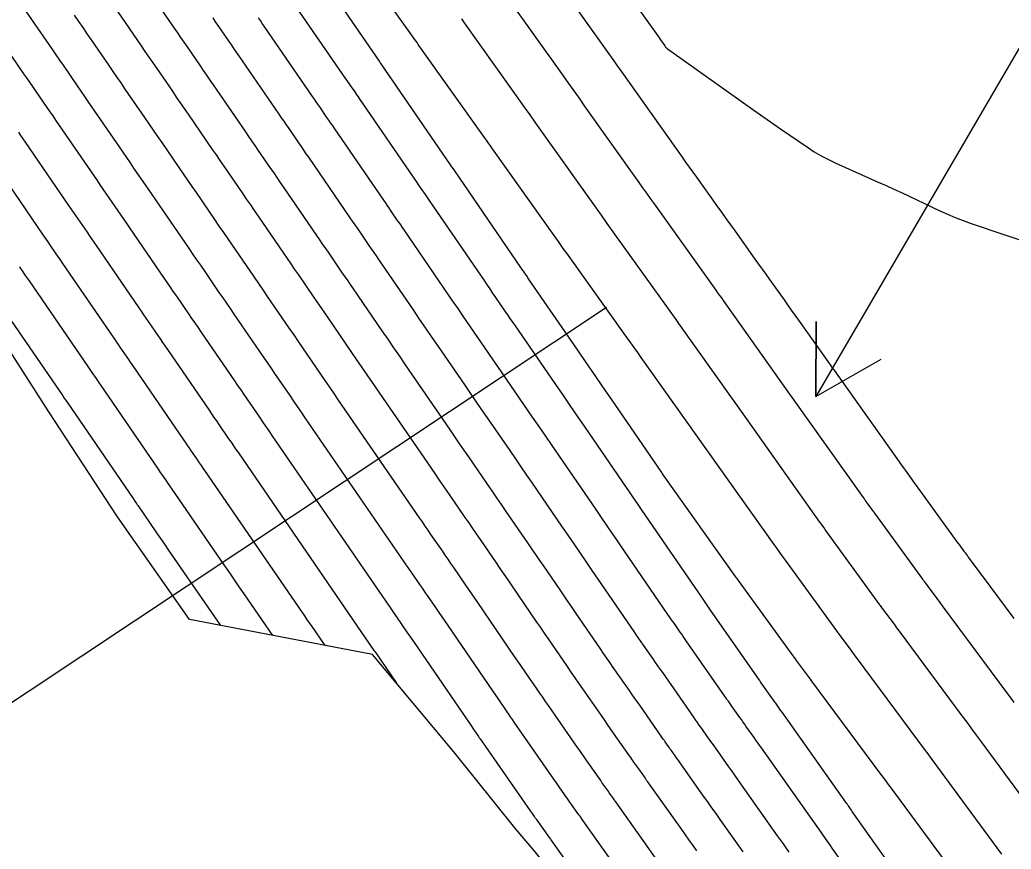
# Model space of a CAD drawing. Extents: x 954385 to 988206, y 1868364 to 1924553.
# Drawn here: x 956060.3 to 956139.4, y 1922475.7 to 1922541.9 of the extents above; entities that cross this region are included whole.
import ezdxf

# ---------------------------------------------------------------- set-up
doc = ezdxf.new("R2010")
doc.units = 0
for name, color, linetype in [('24', 7, 'Continuous'), ('26', 7, 'Continuous'), ('6', 7, 'Continuous'), ('7', 7, 'Continuous')]:
    doc.layers.add(name, color=color, linetype=linetype)

msp = doc.modelspace()

# ---------------------------------------------------------------- linework, layer by layer
at = {"layer": '24'}
msp.add_lwpolyline([(956168.002, 1922399.191), (956172.992, 1922413.709), (956172.8, 1922413.849), (956166.964, 1922422.002), (956164.571, 1922426.4), (956162.176, 1922430.796), (956157.658, 1922439.755), (956141.416, 1922441.54), (956130.575, 1922441.883), (956126.32, 1922444.027), (956120.183, 1922451.996), (956113.891, 1922459.869), (956107.671, 1922467.787), (956101.308, 1922475.617), (956099.94, 1922477.242), (956094.953, 1922483.452), (956088.475, 1922491.212), (956073.879, 1922494.004), (956068.141, 1922502.217), (956062.645, 1922510.577), (956057.248, 1922518.998), (956051.735, 1922527.349), (956046.383, 1922535.797), (956040.9, 1922544.166)], dxfattribs=at)
at = {"layer": '26'}
for points in [[(956157.131, 1922568.928), (956123.848, 1922511.816), (956123.872, 1922517.816), (956123.848, 1922511.816), (956129.056, 1922514.795)], [(956107.131, 1922518.928), (955998.254, 1922446.529), (956000.92, 1922451.905), (955998.254, 1922446.529), (956004.242, 1922446.909)]]:
    msp.add_lwpolyline(points, dxfattribs=at)
at = {"layer": '6'}
for points in [[(956105.732, 1922548.333), (956111.364, 1922540.414), (956111.447, 1922540.297), (956111.798, 1922539.801), (956111.863, 1922539.719), (956111.933, 1922539.642), (956112.009, 1922539.572), (956112.092, 1922539.508), (956118.896, 1922534.674), (956119.427, 1922534.298), (956119.959, 1922533.925), (956120.494, 1922533.554), (956121.029, 1922533.185), (956123.175, 1922531.715), (956123.718, 1922531.36), (956124.276, 1922531.031), (956124.848, 1922530.727), (956125.435, 1922530.449), (956128.827, 1922528.933), (956129.444, 1922528.655), (956130.059, 1922528.374), (956130.673, 1922528.09), (956131.285, 1922527.803), (956133.731, 1922526.647), (956134.346, 1922526.367), (956134.969, 1922526.105), (956135.598, 1922525.86), (956136.235, 1922525.633), (956141.365, 1922523.885)], [(956134.851, 1922473.774), (956129.846, 1922480.562), (956129.645, 1922480.835), (956129.443, 1922481.108), (956129.241, 1922481.381), (956129.039, 1922481.654), (956123.525, 1922489.097), (956123.467, 1922489.175), (956123.409, 1922489.254), (956122.393, 1922490.623), (956122.302, 1922490.746), (956122.211, 1922490.869), (956122.121, 1922490.992), (956122.032, 1922491.115), (956117.675, 1922497.117), (956117.615, 1922497.199), (956117.556, 1922497.282), (956117.497, 1922497.364), (956117.438, 1922497.447), (956111.622, 1922505.638), (956111.603, 1922505.666), (956111.584, 1922505.694), (956111.564, 1922505.721), (956111.545, 1922505.749), (956107.53, 1922511.614), (956106.861, 1922512.59), (956106.192, 1922513.565), (956105.523, 1922514.54), (956104.852, 1922515.515), (956100.932, 1922521.21), (956100.88, 1922521.285), (956100.828, 1922521.36), (956100.777, 1922521.436), (956100.725, 1922521.511), (956100.518, 1922521.813), (956100.466, 1922521.888), (956100.414, 1922521.964), (956100.362, 1922522.039), (956100.311, 1922522.115), (956095.036, 1922529.82), (956094.924, 1922529.983), (956094.785, 1922530.185), (956094.702, 1922530.307), (956089.464, 1922537.948), (956089.354, 1922538.109), (956089.169, 1922538.378), (956089.096, 1922538.485), (956089.022, 1922538.593), (956083.887, 1922546.069)], [(956068.152, 1922542.524), (956070.008, 1922539.821), (956070.32, 1922539.366), (956070.632, 1922538.911), (956070.944, 1922538.457), (956071.256, 1922538.002), (956072.505, 1922536.183), (956072.817, 1922535.728), (956073.129, 1922535.273), (956073.441, 1922534.818), (956073.754, 1922534.364), (956075.691, 1922531.543), (956075.996, 1922531.099), (956076.3, 1922530.656), (956076.605, 1922530.212), (956076.909, 1922529.769), (956078.126, 1922527.994), (956078.43, 1922527.551), (956078.734, 1922527.107), (956079.038, 1922526.663), (956079.342, 1922526.22), (956081.368, 1922523.265), (956081.665, 1922522.831), (956081.963, 1922522.397), (956082.26, 1922521.963), (956082.557, 1922521.529), (956083.745, 1922519.794), (956084.043, 1922519.36), (956084.34, 1922518.926), (956084.637, 1922518.492), (956084.934, 1922518.058), (956086.8, 1922515.333), (956087.21, 1922514.734), (956087.62, 1922514.135), (956088.03, 1922513.537), (956088.441, 1922512.939), (956093.434, 1922505.664), (956093.736, 1922505.225), (956094.037, 1922504.786), (956094.339, 1922504.348), (956094.641, 1922503.909), (956095.849, 1922502.154), (956096.151, 1922501.715), (956096.452, 1922501.276), (956096.753, 1922500.837), (956097.054, 1922500.398), (956098.329, 1922498.537), (956098.641, 1922498.08), (956098.954, 1922497.623), (956099.267, 1922497.167), (956099.579, 1922496.71), (956101.567, 1922493.806), (956101.872, 1922493.361), (956102.176, 1922492.917), (956102.48, 1922492.472), (956102.785, 1922492.028), (956104.002, 1922490.25), (956104.307, 1922489.806), (956104.612, 1922489.362), (956104.919, 1922488.919), (956105.226, 1922488.477), (956106.72, 1922486.331), (956106.961, 1922485.985), (956107.202, 1922485.638), (956107.443, 1922485.292), (956107.685, 1922484.945), (956108.961, 1922483.112), (956109.047, 1922482.989), (956109.133, 1922482.866), (956109.219, 1922482.744), (956109.305, 1922482.622), (956109.694, 1922482.074), (956109.825, 1922481.889), (956109.956, 1922481.704), (956110.218, 1922481.334), (956110.283, 1922481.241), (956110.349, 1922481.149), (956110.414, 1922481.056), (956110.48, 1922480.964), (956113.117, 1922477.232), (956113.419, 1922476.805), (956113.721, 1922476.379), (956114.022, 1922475.952), (956114.324, 1922475.525)], [(956084.693, 1922491.935), (956083.605, 1922493.517), (956083.424, 1922493.78), (956083.243, 1922494.044), (956083.062, 1922494.308), (956082.881, 1922494.571), (956075.107, 1922505.896), (956074.966, 1922506.101), (956074.825, 1922506.307), (956074.684, 1922506.512), (956074.544, 1922506.718), (956073.981, 1922507.54), (956073.84, 1922507.745), (956073.699, 1922507.951), (956073.559, 1922508.156), (956073.418, 1922508.361), (956069.44, 1922514.17), (956069.304, 1922514.369), (956069.168, 1922514.568), (956069.032, 1922514.767), (956068.895, 1922514.966), (956068.35, 1922515.761), (956068.214, 1922515.96), (956068.078, 1922516.158), (956067.941, 1922516.357), (956067.805, 1922516.556), (956063.765, 1922522.447), (956063.635, 1922522.637), (956063.505, 1922522.826), (956063.375, 1922523.016), (956063.245, 1922523.206), (956062.724, 1922523.964), (956062.594, 1922524.153), (956062.464, 1922524.343), (956062.333, 1922524.532), (956062.203, 1922524.722), (956058.09, 1922530.716)]]:
    msp.add_lwpolyline(points, dxfattribs=at)
at = {"layer": '7'}
for points in [[(956138.689, 1922475.283), (956133.124, 1922482.832), (956132.99, 1922483.014), (956132.855, 1922483.196), (956132.721, 1922483.378), (956132.587, 1922483.559), (956127.091, 1922490.977), (956126.985, 1922491.12), (956126.879, 1922491.263), (956126.773, 1922491.405), (956126.668, 1922491.548), (956125.725, 1922492.817), (956125.674, 1922492.887), (956125.623, 1922492.956), (956125.572, 1922493.025), (956125.522, 1922493.095), (956121.412, 1922498.756), (956121.19, 1922499.063), (956120.969, 1922499.37), (956120.749, 1922499.678), (956120.529, 1922499.986), (956109.918, 1922514.933), (956109.64, 1922515.324), (956109.362, 1922515.715), (956109.083, 1922516.105), (956108.805, 1922516.495), (956103.972, 1922523.256), (956103.752, 1922523.564), (956103.532, 1922523.872), (956103.313, 1922524.18), (956103.094, 1922524.488), (956098.053, 1922531.589), (956097.891, 1922531.817), (956097.729, 1922532.044), (956097.568, 1922532.272), (956097.406, 1922532.499), (956092.128, 1922539.921), (956092.024, 1922540.067), (956091.92, 1922540.213), (956091.816, 1922540.359), (956091.712, 1922540.505), (956086.191, 1922548.249)], [(956139.663, 1922494.086), (956137.141, 1922497.49), (956137.089, 1922497.561), (956136.984, 1922497.702), (956136.006, 1922499.02), (956135.933, 1922499.12), (956135.859, 1922499.22), (956135.786, 1922499.32), (956135.713, 1922499.42), (956135.35, 1922499.921), (956135.131, 1922500.221), (956132.222, 1922504.229), (956131.714, 1922504.931), (956131.207, 1922505.634), (956130.703, 1922506.339), (956130.2, 1922507.045), (956125.831, 1922513.199), (956125.616, 1922513.502), (956125.401, 1922513.805), (956125.186, 1922514.107), (956124.971, 1922514.41), (956122.489, 1922517.906), (956122.2, 1922518.313), (956121.911, 1922518.72), (956121.622, 1922519.128), (956121.333, 1922519.535), (956120.176, 1922521.163), (956119.887, 1922521.571), (956119.597, 1922521.977), (956119.308, 1922522.384), (956119.017, 1922522.79), (956117.426, 1922525.016), (956117.064, 1922525.523), (956116.702, 1922526.029), (956116.34, 1922526.536), (956115.978, 1922527.042), (956114.339, 1922529.335), (956114.054, 1922529.735), (956113.769, 1922530.135), (956113.484, 1922530.535), (956113.199, 1922530.935), (956108.385, 1922537.716), (956108.175, 1922538.012), (956107.965, 1922538.307), (956107.755, 1922538.603), (956107.545, 1922538.898), (956102.426, 1922546.097)], [(956118.041, 1922475.454), (956116.211, 1922478.042), (956115.88, 1922478.509), (956115.55, 1922478.977), (956115.22, 1922479.444), (956114.889, 1922479.911), (956113.076, 1922482.477), (956112.992, 1922482.596), (956112.908, 1922482.714), (956112.824, 1922482.833), (956112.74, 1922482.952), (956112.372, 1922483.472), (956112.304, 1922483.568), (956112.236, 1922483.664), (956112.168, 1922483.76), (956112.1, 1922483.856), (956111.827, 1922484.24), (956111.759, 1922484.336), (956111.692, 1922484.432), (956111.624, 1922484.529), (956111.557, 1922484.625), (956109.738, 1922487.238), (956109.481, 1922487.607), (956109.224, 1922487.976), (956108.967, 1922488.344), (956108.71, 1922488.713), (956107.683, 1922490.189), (956107.427, 1922490.558), (956107.171, 1922490.928), (956106.916, 1922491.298), (956106.662, 1922491.668), (956104.734, 1922494.484), (956104.412, 1922494.954), (956104.09, 1922495.425), (956103.768, 1922495.895), (956103.446, 1922496.366), (956102.157, 1922498.248), (956101.835, 1922498.719), (956101.513, 1922499.189), (956101.191, 1922499.66), (956100.869, 1922500.13), (956099.15, 1922502.641), (956098.775, 1922503.188), (956098.4, 1922503.734), (956098.025, 1922504.28), (956097.65, 1922504.826), (956096.147, 1922507.009), (956095.771, 1922507.555), (956095.396, 1922508.101), (956095.02, 1922508.647), (956094.645, 1922509.194), (956091.108, 1922514.347), (956090.643, 1922515.024), (956090.179, 1922515.701), (956089.715, 1922516.379), (956089.251, 1922517.056), (956086.954, 1922520.411), (956086.711, 1922520.766), (956086.468, 1922521.121), (956086.224, 1922521.476), (956085.981, 1922521.831), (956085.008, 1922523.252), (956084.765, 1922523.608), (956084.522, 1922523.963), (956084.278, 1922524.318), (956084.035, 1922524.673), (956081.367, 1922528.565), (956081.116, 1922528.931), (956080.865, 1922529.297), (956080.615, 1922529.662), (956080.364, 1922530.028), (956079.361, 1922531.49), (956079.11, 1922531.856), (956078.859, 1922532.222), (956078.608, 1922532.587), (956078.357, 1922532.953), (956075.78, 1922536.705), (956075.521, 1922537.082), (956075.262, 1922537.459), (956075.003, 1922537.836), (956074.745, 1922538.214), (956073.709, 1922539.723), (956073.45, 1922540.1), (956073.191, 1922540.477), (956072.932, 1922540.854), (956072.673, 1922541.232), (956070.184, 1922544.859)], [(956109.824, 1922471.52), (956105.288, 1922477.937), (956105.231, 1922478.017), (956105.174, 1922478.098), (956105.032, 1922478.298), (956104.947, 1922478.419), (956104.23, 1922479.429), (956104.122, 1922479.582), (956104.015, 1922479.735), (956103.907, 1922479.888), (956103.8, 1922480.042), (956103.372, 1922480.656), (956103.159, 1922480.963), (956102.945, 1922481.27), (956099.782, 1922485.814), (956099.637, 1922486.022), (956099.493, 1922486.23), (956099.35, 1922486.439), (956099.207, 1922486.647), (956098.491, 1922487.692), (956098.062, 1922488.319), (956094.156, 1922494.025), (956093.836, 1922494.492), (956093.516, 1922494.959), (956092.864, 1922495.912), (956092.71, 1922496.136), (956092.556, 1922496.361), (956092.402, 1922496.586), (956092.247, 1922496.81), (956091.63, 1922497.708), (956091.475, 1922497.932), (956091.321, 1922498.157), (956091.166, 1922498.381), (956091.012, 1922498.606), (956083.107, 1922510.122), (956082.805, 1922510.563), (956082.502, 1922511.004), (956082.199, 1922511.445), (956081.897, 1922511.887), (956080.688, 1922513.653), (956080.386, 1922514.094), (956080.084, 1922514.536), (956079.781, 1922514.977), (956079.479, 1922515.419), (956077.438, 1922518.4), (956077.141, 1922518.833), (956076.845, 1922519.265), (956076.548, 1922519.698), (956076.251, 1922520.131), (956075.065, 1922521.862), (956074.768, 1922522.295), (956074.471, 1922522.728), (956074.175, 1922523.16), (956073.878, 1922523.593), (956071.761, 1922526.679), (956071.472, 1922527.102), (956071.182, 1922527.524), (956070.892, 1922527.946), (956070.602, 1922528.368), (956069.443, 1922530.057), (956069.153, 1922530.479), (956068.863, 1922530.901), (956068.573, 1922531.323), (956068.283, 1922531.745), (956066.083, 1922534.952), (956065.799, 1922535.366), (956065.514, 1922535.78), (956065.23, 1922536.194), (956064.946, 1922536.608), (956063.81, 1922538.264), (956063.526, 1922538.678), (956063.241, 1922539.092), (956062.957, 1922539.506), (956062.673, 1922539.92), (956060.401, 1922543.23)], [(956132.107, 1922471.09), (956126.754, 1922478.687), (956126.678, 1922478.795), (956126.601, 1922478.904), (956126.448, 1922479.121), (956126.41, 1922479.175), (956126.372, 1922479.229), (956126.334, 1922479.283), (956126.295, 1922479.338), (956121.151, 1922486.61), (956121.038, 1922486.771), (956120.925, 1922486.931), (956120.698, 1922487.251), (956120.641, 1922487.332), (956120.585, 1922487.412), (956120.528, 1922487.492), (956120.471, 1922487.572), (956119.492, 1922488.954), (956119.443, 1922489.024), (956119.393, 1922489.094), (956119.369, 1922489.129), (956119.344, 1922489.164), (956115.4, 1922494.829), (956115.234, 1922495.067), (956114.957, 1922495.465), (956114.902, 1922495.544), (956114.847, 1922495.624), (956114.792, 1922495.704), (956114.737, 1922495.784), (956109.992, 1922502.714), (956109.671, 1922503.183), (956109.19, 1922503.886), (956109.029, 1922504.121), (956105.435, 1922509.371), (956104.84, 1922510.239), (956104.244, 1922511.107), (956103.648, 1922511.975), (956103.052, 1922512.843), (956099.875, 1922517.458), (956099.672, 1922517.752), (956099.47, 1922518.046), (956099.268, 1922518.34), (956099.066, 1922518.634), (956098.259, 1922519.81), (956098.057, 1922520.104), (956097.855, 1922520.398), (956097.654, 1922520.692), (956097.452, 1922520.987), (956093.015, 1922527.468), (956092.852, 1922527.706), (956092.689, 1922527.945), (956092.362, 1922528.422), (956092.28, 1922528.541), (956092.199, 1922528.66), (956092.117, 1922528.779), (956092.035, 1922528.899), (956087.44, 1922535.602), (956087.35, 1922535.734), (956087.259, 1922535.866), (956087.169, 1922535.997), (956087.079, 1922536.129), (956086.717, 1922536.656), (956086.627, 1922536.788), (956086.537, 1922536.919), (956086.446, 1922537.051), (956086.356, 1922537.183), (956081.86, 1922543.728)], [(956139.679, 1922487.371), (956139.419, 1922487.723), (956139.158, 1922488.075), (956133.945, 1922495.111), (956133.824, 1922495.275), (956133.703, 1922495.438), (956133.582, 1922495.601), (956133.461, 1922495.765), (956132.806, 1922496.647), (956132.698, 1922496.793), (956132.519, 1922497.034), (956132.483, 1922497.083), (956132.447, 1922497.131), (956132.411, 1922497.18), (956132.376, 1922497.229), (956128.554, 1922502.495), (956128.325, 1922502.81), (956127.944, 1922503.334), (956127.868, 1922503.44), (956127.792, 1922503.545), (956127.717, 1922503.65), (956127.641, 1922503.756), (956121.991, 1922511.714), (956121.781, 1922512.01), (956116.48, 1922519.477), (956116.333, 1922519.684), (956116.186, 1922519.89), (956116.039, 1922520.096), (956115.892, 1922520.303), (956110.962, 1922527.198), (956110.659, 1922527.623), (956110.357, 1922528.047), (956110.054, 1922528.472), (956109.752, 1922528.897), (956105.4, 1922535.027), (956104.977, 1922535.623), (956104.553, 1922536.219), (956104.129, 1922536.816), (956103.706, 1922537.412), (956099.29, 1922543.62)], [(956111.47, 1922474.376), (956107.884, 1922479.45), (956107.837, 1922479.517), (956107.79, 1922479.583), (956107.743, 1922479.649), (956107.696, 1922479.716), (956107.461, 1922480.047), (956107.367, 1922480.18), (956107.32, 1922480.246), (956106.783, 1922481.004), (956106.678, 1922481.152), (956106.574, 1922481.301), (956106.469, 1922481.45), (956106.365, 1922481.599), (956105.529, 1922482.801), (956105.354, 1922483.051), (956105.18, 1922483.301), (956105.006, 1922483.551), (956104.832, 1922483.801), (956102.504, 1922487.145), (956102.278, 1922487.471), (956102.053, 1922487.796), (956101.828, 1922488.122), (956101.604, 1922488.449), (956100.71, 1922489.756), (956100.262, 1922490.409), (956099.815, 1922491.062), (956096.868, 1922495.367), (956096.395, 1922496.058), (956095.922, 1922496.748), (956094.959, 1922498.155), (956094.732, 1922498.487), (956094.504, 1922498.819), (956094.276, 1922499.15), (956094.048, 1922499.482), (956093.135, 1922500.808), (956092.907, 1922501.14), (956092.679, 1922501.472), (956092.451, 1922501.803), (956092.223, 1922502.135), (956085.774, 1922511.53), (956085.417, 1922512.05), (956085.061, 1922512.57), (956084.705, 1922513.09), (956084.348, 1922513.61), (956082.914, 1922515.706), (956082.563, 1922516.218), (956082.212, 1922516.731), (956081.861, 1922517.243), (956081.51, 1922517.756), (956080.103, 1922519.81), (956079.754, 1922520.32), (956079.404, 1922520.831), (956079.054, 1922521.342), (956078.703, 1922521.853), (956077.303, 1922523.896), (956076.953, 1922524.406), (956076.603, 1922524.917), (956076.253, 1922525.428), (956075.902, 1922525.939), (956074.427, 1922528.09), (956074.084, 1922528.59), (956073.741, 1922529.09), (956073.398, 1922529.59), (956073.055, 1922530.089), (956071.682, 1922532.088), (956071.339, 1922532.587), (956070.996, 1922533.087), (956070.653, 1922533.587), (956070.31, 1922534.086), (956068.747, 1922536.364), (956068.41, 1922536.855), (956068.073, 1922537.346), (956067.736, 1922537.837), (956067.4, 1922538.327), (956066.052, 1922540.291), (956065.715, 1922540.782), (956065.378, 1922541.272), (956065.041, 1922541.763), (956064.704, 1922542.254)], [(956057.737, 1922541.817), (956060.642, 1922537.585), (956060.873, 1922537.248), (956061.105, 1922536.911), (956061.336, 1922536.574), (956061.567, 1922536.237), (956062.493, 1922534.889), (956062.724, 1922534.552), (956062.956, 1922534.214), (956063.187, 1922533.877), (956063.418, 1922533.54), (956066.257, 1922529.404), (956066.493, 1922529.06), (956066.73, 1922528.715), (956066.966, 1922528.37), (956067.203, 1922528.026), (956068.15, 1922526.647), (956068.386, 1922526.303), (956068.623, 1922525.958), (956068.86, 1922525.613), (956069.096, 1922525.269), (956071.854, 1922521.247), (956072.097, 1922520.893), (956072.34, 1922520.538), (956072.583, 1922520.183), (956072.827, 1922519.828), (956073.799, 1922518.409), (956074.043, 1922518.055), (956074.286, 1922517.7), (956074.529, 1922517.345), (956074.772, 1922516.99), (956077.459, 1922513.066), (956077.707, 1922512.704), (956077.956, 1922512.341), (956078.204, 1922511.978), (956078.452, 1922511.615), (956079.446, 1922510.164), (956079.694, 1922509.801), (956079.943, 1922509.438), (956080.192, 1922509.076), (956080.44, 1922508.713), (956089.801, 1922495.077), (956089.882, 1922494.959), (956089.962, 1922494.842), (956090.043, 1922494.724), (956090.124, 1922494.607), (956090.447, 1922494.138), (956090.527, 1922494.021), (956090.608, 1922493.903), (956090.689, 1922493.786), (956090.769, 1922493.668), (956091.277, 1922492.926), (956091.444, 1922492.682), (956096.31, 1922485.575), (956096.559, 1922485.211), (956096.809, 1922484.846), (956096.871, 1922484.755), (956096.934, 1922484.664), (956096.997, 1922484.573), (956097.06, 1922484.483), (956101.057, 1922478.74), (956101.216, 1922478.512), (956101.375, 1922478.283), (956101.415, 1922478.226), (956101.455, 1922478.169), (956101.495, 1922478.112), (956101.535, 1922478.055), (956102.573, 1922476.591), (956102.662, 1922476.465), (956102.692, 1922476.424), (956108.177, 1922468.664)], [(956121.713, 1922475.445), (956121.483, 1922475.771), (956121.253, 1922476.097), (956121.023, 1922476.423), (956120.792, 1922476.749), (956117.858, 1922480.898), (956117.618, 1922481.237), (956117.379, 1922481.575), (956117.14, 1922481.913), (956116.901, 1922482.251), (956115.672, 1922483.99), (956115.569, 1922484.135), (956115.467, 1922484.28), (956115.364, 1922484.425), (956115.262, 1922484.57), (956114.745, 1922485.299), (956114.646, 1922485.439), (956114.547, 1922485.579), (956114.349, 1922485.858), (956114.3, 1922485.928), (956114.251, 1922485.998), (956114.202, 1922486.068), (956114.153, 1922486.138), (956111.625, 1922489.768), (956111.435, 1922490.041), (956111.246, 1922490.313), (956111.056, 1922490.585), (956110.866, 1922490.858), (956110.108, 1922491.948), (956109.918, 1922492.22), (956109.73, 1922492.493), (956109.541, 1922492.767), (956109.353, 1922493.04), (956106.487, 1922497.227), (956106.004, 1922497.933), (956105.521, 1922498.638), (956104.555, 1922500.049), (956104.072, 1922500.755), (956103.589, 1922501.46), (956101.245, 1922504.884), (956100.797, 1922505.538), (956100.348, 1922506.192), (956099.899, 1922506.845), (956099.45, 1922507.498), (956097.652, 1922510.11), (956097.203, 1922510.763), (956096.754, 1922511.416), (956096.305, 1922512.069), (956095.856, 1922512.723), (956093.741, 1922515.804), (956093.24, 1922516.535), (956092.738, 1922517.267), (956092.236, 1922517.999), (956091.735, 1922518.731), (956088.975, 1922522.763), (956088.785, 1922523.04), (956088.596, 1922523.316), (956088.406, 1922523.593), (956088.217, 1922523.869), (956087.459, 1922524.976), (956087.27, 1922525.252), (956087.081, 1922525.529), (956086.891, 1922525.805), (956086.702, 1922526.082), (956083.391, 1922530.911), (956083.194, 1922531.199), (956082.997, 1922531.486), (956082.799, 1922531.774), (956082.602, 1922532.062), (956081.813, 1922533.212), (956081.616, 1922533.5), (956081.418, 1922533.787), (956081.221, 1922534.075), (956081.024, 1922534.363), (956077.807, 1922539.046), (956077.601, 1922539.345), (956077.395, 1922539.645), (956077.19, 1922539.945), (956076.984, 1922540.244), (956076.161, 1922541.443), (956075.956, 1922541.743), (956075.75, 1922542.043)], [(956129.345, 1922469.812), (956125.153, 1922475.762), (956125.019, 1922475.952), (956124.885, 1922476.142), (956124.751, 1922476.332), (956124.617, 1922476.522), (956124.081, 1922477.283), (956123.947, 1922477.473), (956123.812, 1922477.663), (956123.678, 1922477.853), (956123.544, 1922478.043), (956119.504, 1922483.754), (956119.357, 1922483.964), (956119.209, 1922484.173), (956119.061, 1922484.382), (956118.913, 1922484.591), (956118.268, 1922485.504), (956118.147, 1922485.675), (956118.026, 1922485.846), (956117.905, 1922486.017), (956117.784, 1922486.188), (956117.119, 1922487.127), (956117.026, 1922487.258), (956116.871, 1922487.476), (956116.84, 1922487.52), (956116.81, 1922487.563), (956116.779, 1922487.607), (956116.748, 1922487.651), (956113.512, 1922492.299), (956113.39, 1922492.475), (956113.267, 1922492.65), (956113.145, 1922492.826), (956113.022, 1922493.002), (956112.532, 1922493.706), (956112.41, 1922493.882), (956112.288, 1922494.059), (956112.167, 1922494.235), (956112.045, 1922494.412), (956108.24, 1922499.971), (956107.918, 1922500.441), (956107.596, 1922500.911), (956106.792, 1922502.086), (956106.47, 1922502.555), (956106.309, 1922502.79), (956103.34, 1922507.128), (956102.818, 1922507.889), (956102.296, 1922508.65), (956101.774, 1922509.41), (956101.251, 1922510.17), (956098.817, 1922513.706), (956098.465, 1922514.219), (956098.112, 1922514.731), (956097.76, 1922515.243), (956097.408, 1922515.756), (956096, 1922517.807), (956095.648, 1922518.32), (956095.297, 1922518.833), (956094.945, 1922519.346), (956094.594, 1922519.859), (956090.995, 1922525.115), (956090.859, 1922525.313), (956090.724, 1922525.511), (956090.588, 1922525.709), (956090.453, 1922525.907), (956089.911, 1922526.699), (956089.775, 1922526.897), (956089.64, 1922527.094), (956089.504, 1922527.292), (956089.368, 1922527.49), (956085.415, 1922533.257), (956085.272, 1922533.466), (956085.128, 1922533.676), (956084.984, 1922533.886), (956084.84, 1922534.095), (956084.265, 1922534.934), (956084.121, 1922535.144), (956083.978, 1922535.353), (956083.834, 1922535.563), (956083.69, 1922535.773), (956079.834, 1922541.387), (956079.681, 1922541.609), (956079.529, 1922541.831), (956079.376, 1922542.053)], [(956095.562, 1922541.977), (956095.793, 1922541.653), (956100.796, 1922534.617), (956100.969, 1922534.375), (956101.141, 1922534.132), (956101.314, 1922533.889), (956101.486, 1922533.646), (956106.714, 1922526.282), (956106.829, 1922526.121), (956106.944, 1922525.959), (956107.059, 1922525.797), (956107.175, 1922525.636), (956112.663, 1922517.958), (956112.719, 1922517.88), (956112.774, 1922517.802), (956112.83, 1922517.724), (956112.886, 1922517.646), (956118.407, 1922509.868), (956124.14, 1922501.793), (956124.26, 1922501.625), (956124.38, 1922501.457), (956124.501, 1922501.289), (956124.622, 1922501.122), (956128.927, 1922495.192), (956128.981, 1922495.118), (956129.035, 1922495.044), (956129.09, 1922494.97), (956129.144, 1922494.896), (956130.086, 1922493.626), (956130.189, 1922493.488), (956130.291, 1922493.35), (956130.393, 1922493.212), (956130.496, 1922493.074), (956135.501, 1922486.318), (956135.884, 1922485.801), (956136.267, 1922485.283), (956136.649, 1922484.766), (956137.031, 1922484.248), (956141.876, 1922477.676)], [(956060.218, 1922532.909), (956060.397, 1922532.649), (956060.575, 1922532.389), (956060.754, 1922532.128), (956064.23, 1922527.063), (956064.413, 1922526.796), (956064.597, 1922526.529), (956064.78, 1922526.262), (956064.963, 1922525.995), (956065.697, 1922524.927), (956065.881, 1922524.659), (956066.064, 1922524.392), (956066.247, 1922524.125), (956066.431, 1922523.858), (956069.829, 1922518.902), (956070.019, 1922518.625), (956070.209, 1922518.348), (956070.399, 1922518.071), (956070.588, 1922517.795), (956071.347, 1922516.688), (956071.537, 1922516.411), (956071.727, 1922516.134), (956071.916, 1922515.857), (956072.106, 1922515.58), (956075.438, 1922510.714), (956075.633, 1922510.43), (956075.827, 1922510.146), (956076.022, 1922509.861), (956076.217, 1922509.577), (956076.995, 1922508.441), (956077.189, 1922508.157), (956077.384, 1922507.872), (956077.579, 1922507.588), (956077.774, 1922507.305), (956088.59, 1922491.547), (956088.618, 1922491.507), (956088.66, 1922491.445), (956088.733, 1922491.34), (956090.392, 1922488.915)], [(956080.515, 1922492.735), (956078.224, 1922496.063), (956077.843, 1922496.618), (956077.461, 1922497.173), (956077.08, 1922497.728), (956076.699, 1922498.283), (956072.44, 1922504.488), (956072.353, 1922504.614), (956072.266, 1922504.741), (956072.179, 1922504.868), (956072.092, 1922504.995), (956071.745, 1922505.502), (956071.571, 1922505.755), (956071.398, 1922506.009), (956066.774, 1922512.761), (956066.692, 1922512.882), (956066.609, 1922513.002), (956066.526, 1922513.123), (956066.443, 1922513.244), (956066.112, 1922513.727), (956065.946, 1922513.969), (956065.781, 1922514.21), (956061.1, 1922521.037), (956061.023, 1922521.149), (956060.946, 1922521.261), (956060.869, 1922521.373), (956060.792, 1922521.485), (956060.484, 1922521.933), (956060.407, 1922522.045), (956060.33, 1922522.157)], [(956058.434, 1922519.626), (956063.756, 1922511.865), (956063.874, 1922511.694), (956064.021, 1922511.479), (956064.079, 1922511.394), (956064.109, 1922511.351), (956069.377, 1922503.657), (956069.509, 1922503.464), (956069.641, 1922503.272), (956069.674, 1922503.223), (956069.707, 1922503.175), (956069.74, 1922503.127), (956069.773, 1922503.079), (956071.186, 1922501.02), (956071.433, 1922500.661), (956071.68, 1922500.302), (956071.926, 1922499.943), (956072.173, 1922499.584), (956076.336, 1922493.534)]]:
    msp.add_lwpolyline(points, dxfattribs=at)

doc.saveas('drawing.dxf')
